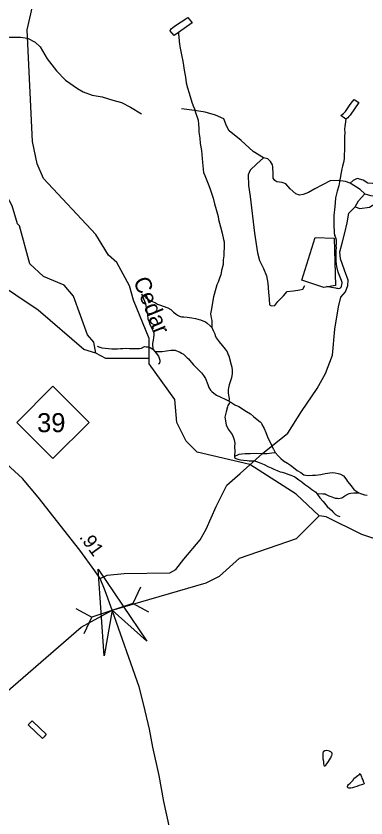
# Model space of a CAD drawing. Extents: x 2126262 to 2293712, y 749403 to 919119.
# Drawn here: x 2208265 to 2211478, y 827089 to 834456 of the extents above; entities that cross this region are included whole.
import ezdxf

# ---------------------------------------------------------------- set-up
doc = ezdxf.new("R2010")
doc.units = 0
for name, color, linetype in [('Exist Hydrographic Creek Single Shore', 7, 'Continuous'), ('Exist Hydrographic Creek Single Shore Label', 7, 'Continuous'), ('Exist Hydrographic Misc Water Feature', 7, 'Continuous'), ('Exist Hydrographic Pond Under 1500 Sq Ft', 7, 'Continuous'), ('Exist Road Non-System Type 51', 7, 'Continuous'), ('Exist Road Primary NC Attributed', 7, 'Continuous'), ('Exist Road Primary NC Service Mileage Hundredths English Label', 7, 'Continuous'), ('Exist Road Primary NC Shield CELL', 7, 'Continuous'), ('Exist Road Primary NC Shield Number Label', 7, 'Continuous'), ('Exist Road Secondary Structure Culvert Attributed CELL', 7, 'Continuous'), ('Exist Road Secondary Structure Culvert CELL', 7, 'Continuous')]:
    doc.layers.add(name, color=color, linetype=linetype)

msp = doc.modelspace()

# ---------------------------------------------------------------- linework, layer by layer
at = {"layer": 'Exist Hydrographic Creek Single Shore'}
for points in [[(2209487.6, 831310.5), (2209486.6, 831494.3), (2209342.6, 831845), (2209308.6, 831976.9), (2209190.5, 832192.5), (2209114.6, 832259.7), (2208996.5, 832449.1), (2208518.5, 832964.2), (2208459.4, 833096.7), (2208416.6, 833304.2), (2208367.6, 834328.7), (2208415.6, 834544.2)], [(2209755.7, 834304.5), (2209757.9, 834282.5), (2209759.8, 834266.6), (2209764.3, 834222.6), (2209766.3, 834200.7), (2209768.6, 834176.6), (2209774.7, 834146.7), (2209781.1, 834114.8), (2209787, 834082.8), (2209795.7, 834040.9), (2209803.9, 834001), (2209810, 833959), (2209820.7, 833893.1), (2209828.9, 833843.2), (2209839.1, 833797.3), (2209853.7, 833747.4), (2209880.1, 833663.6), (2209892.4, 833631.7), (2209902.5, 833603.8), (2209914.6, 833569.8), (2209929.1, 833528), (2209939, 833498), (2209941.2, 833462.1), (2209943.5, 833424.1), (2209943.9, 833388.2), (2209952.3, 833334.2), (2209954.6, 833286.2), (2209967.1, 833220.3), (2209977.7, 833110.5), (2209982, 833078.5), (2209986.6, 833018.5), (2209998.7, 832990.7), (2210029, 832914.9), (2210043.4, 832875), (2210059.8, 832829.1), (2210076.2, 832781.3), (2210086.4, 832731.3), (2210102.8, 832677.4), (2210121.3, 832613.6), (2210125.4, 832585.6), (2210143.8, 832519.8), (2210158.4, 832459.9), (2210170.5, 832404), (2210176.8, 832382.1), (2210177.1, 832330.1), (2210173.6, 832284.1), (2210173.6, 832254.1), (2210167.8, 832216.1), (2210166.4, 832174.1), (2210152.6, 832118), (2210144.9, 832078), (2210135, 832047.9), (2210121.3, 832011.8), (2210109.6, 831987.8), (2210099.7, 831953.7), (2210078.4, 831875.6), (2210070.6, 831825.5), (2210059.1, 831765.4), (2210051.4, 831719.4), (2210055.7, 831683.5), (2210061.8, 831659.5), (2210062, 831639.5), (2210062.4, 831593.6)], [(2208996.5, 831360.1), (2208887.6, 831391.8), (2208468.5, 831754.8), (2207849.4, 832167.8), (2207606.4, 832281.1), (2207464.5, 832323.3), (2207272.6, 832438.9), (2206961.5, 832819.3), (2206782.4, 832937), (2206001.5, 833196.7), (2205400.5, 833258.3), (2205033.4, 833364.3), (2204849.5, 833453.4), (2204765.4, 833537.1), (2204732.4, 833537.8)], [(2208996.5, 831360.1), (2208978.4, 831458.8), (2208920.6, 831525.6), (2208792.4, 831882.6), (2208708.6, 831982.7), (2208516.4, 832062.2), (2208390.5, 832179.6), (2208296.4, 832529.2), (2208279.4, 832546), (2208228.6, 832711), (2208085.4, 832976.5), (2207850.4, 833266.7)], [(2210062.4, 831593.6), (2210066.3, 831587.6), (2210076.6, 831565.7), (2210090.5, 831537.8), (2210094.8, 831521.8), (2210102.8, 831499.9), (2210129.1, 831464.1), (2210159.4, 831430.3), (2210185.7, 831394.4), (2210203.9, 831370.6), (2210213.8, 831344.7), (2210218.1, 831334.7), (2210240.6, 831252.9), (2210246.8, 831229), (2210250.9, 831201), (2210249, 831171), (2210243.3, 831132.9), (2210233.6, 831104.9), (2210227.9, 831084.9), (2210221.8, 831066.8), (2210216, 831040.8), (2210212.1, 831020.8), (2210214.4, 830996.8), (2210216.6, 830970.8), (2210218.7, 830956.8), (2210220.9, 830940.9), (2210220.9, 830926.9), (2210214.8, 830920.8)], [(2209009.9, 831422.3), (2209035.9, 831412.5), (2209053.8, 831408.6), (2209113.9, 831401.1), (2209143.8, 831399.3), (2209167.8, 831397.5), (2209197.9, 831399.6), (2209223.8, 831401.8), (2209245.9, 831401.9), (2209271.7, 831404.1), (2209307.8, 831402.4), (2209333.9, 831402.6), (2209371.8, 831400.8), (2209397.9, 831401), (2209415.9, 831405.2), (2209445.6, 831419.3), (2209459.6, 831417.5), (2209475.8, 831415.6), (2209497.9, 831409.7), (2209521.9, 831393.9)], [(2209540.2, 831374), (2209607.8, 831374.5), (2209645.8, 831380.8), (2209685.7, 831385), (2209705.8, 831387.2), (2209725.9, 831385.3), (2209753.8, 831375.5), (2209771.9, 831367.6), (2209786, 831359.7), (2209802, 831349.8), (2209822.1, 831332), (2209836.3, 831316.1), (2209848.4, 831306.2), (2209862.3, 831290.3), (2209876.6, 831272.4), (2209894.7, 831250.5), (2209922.8, 831222.7), (2209969.1, 831177.1), (2209987.4, 831153.2), (2210003.6, 831125.3), (2210025.9, 831069.4), (2210036.2, 831043.6), (2210052.4, 831019.7), (2210062.4, 831005.8), (2210080.3, 830989.9), (2210106.5, 830974.1), (2210140.6, 830958.3), (2210190.8, 830932.6), (2210214.8, 830920.8)], [(2209487.6, 831310.5), (2209088.5, 831308.9), (2208996.5, 831360.1)], [(2211047.6, 829864.5), (2210837.4, 830062.3), (2210411.5, 830336.9), (2209927.4, 830448.6), (2209826.5, 830549.1), (2209741.4, 830721.4), (2209723.6, 830931.7), (2209488.6, 831261.3), (2209487.6, 831310.5)], [(2210236.9, 830909), (2210223.2, 830896.9), (2210215.2, 830886.8), (2210209, 830876.8), (2210207.4, 830864.8), (2210195.5, 830818.8), (2210181.8, 830770.6), (2210186.1, 830756.7), (2210188.1, 830736.7), (2210190.4, 830714.7), (2210194.3, 830700.7), (2210214.6, 830661), (2210232.8, 830635.1), (2210249, 830611.2), (2210259.1, 830591.2), (2210269.3, 830563.3), (2210273.6, 830531.4), (2210271.8, 830497.4), (2210274, 830459.4), (2210272.4, 830413.4)], [(2210236.9, 830909), (2210275.1, 830885.2), (2210311.2, 830867.5), (2210381.7, 830822), (2210417.6, 830800.2), (2210445.9, 830776.5), (2210480.1, 830748.7), (2210506.2, 830728.9), (2210518.1, 830715), (2210522.4, 830703), (2210542.7, 830667.2), (2210558.9, 830631.3), (2210575.1, 830589.5), (2210613.6, 830507.7), (2210627.8, 830479.8), (2210629.8, 830475.8), (2210644.2, 830446)], [(2210644.2, 830446), (2210672, 830416.1), (2210696.4, 830390.3), (2210722.7, 830368.5), (2210758.6, 830346.8), (2210786.9, 830329), (2210812.9, 830309.2), (2210847.2, 830281.5), (2210881, 830261.6), (2210909.3, 830241.9), (2210927.3, 830238), (2210955.4, 830236.2), (2210987.4, 830236.4), (2211015.3, 830238.6), (2211063.3, 830245), (2211105.1, 830253.2), (2211169.1, 830263.6), (2211197.2, 830257.8), (2211223, 830252), (2211245.2, 830246.2), (2211271.4, 830230.4), (2211283.3, 830216.5), (2211299.5, 830194.6), (2211309.6, 830180.6), (2211341.7, 830138.9), (2211368.2, 830107.1), (2211394, 830089.3), (2211414.3, 830075.4)], [(2210274.7, 830393.4), (2210282.7, 830389.5), (2210302.5, 830383.6), (2210326.5, 830379.8), (2210354.6, 830376), (2210388.7, 830372.2), (2210404.7, 830370.3), (2210436.6, 830368.6), (2210456.5, 830370.7), (2210474.6, 830364.8), (2210498.6, 830355), (2210528.9, 830343.2), (2210544.9, 830335.3), (2210578.7, 830317.6), (2210609.1, 830303.8), (2210631, 830291.9), (2210663, 830280.1), (2210691.3, 830268.3), (2210709.4, 830264.4), (2210739.3, 830256.7), (2210761.2, 830246.8), (2210789.3, 830239), (2210803.3, 830231.1), (2210825.6, 830223.2), (2210863.6, 830193.5), (2210889.8, 830177.8), (2210913.8, 830153.9), (2210950.1, 830130.2), (2210980.4, 830106.4), (2211018.4, 830080.7), (2211028.6, 830068.8)], [(2211028.6, 830068.8), (2211082.6, 830067.1), (2211102.7, 830065.2), (2211114.5, 830061.3), (2211136.7, 830049.5), (2211166.6, 830037.7), (2211194.5, 830027.9), (2211218.5, 830026.1), (2211230.8, 830024.1), (2211242.5, 830026.3), (2211256.7, 830030.3), (2211284.5, 830046.5), (2211312.4, 830062.7), (2211324.3, 830068.8), (2211340.3, 830072.9), (2211366.4, 830075.1), (2211414.3, 830075.4)], [(2211028.6, 830068.8), (2211034.6, 830060.8), (2211054.9, 830030.9), (2211084.8, 829997.1), (2211123.4, 829951.4), (2211145.3, 829927.5), (2211163.6, 829913.8), (2211175.7, 829899.8), (2211199.9, 829876), (2211219.9, 829864.1), (2211237.8, 829858.2)], [(2211414.3, 830075.4), (2211428.3, 830069.5), (2211446.3, 830063.6), (2211466.4, 830057.8), (2211488.4, 830054)], [(2207795.5, 827917.5), (2208863.6, 828840.2), (2209149.3, 828996.6), (2210010.5, 829249.5), (2210134.5, 829309.2), (2210316.6, 829476.1), (2210840.5, 829655.5), (2211047.6, 829864.5)], [(2211857.6, 829552.5), (2211440.5, 829692.3), (2211114.5, 829856.5), (2211047.6, 829864.5)]]:
    msp.add_lwpolyline(points, dxfattribs=at)
at = {"layer": 'Exist Hydrographic Misc Water Feature'}
for p, q in [((2209521.9, 831393.9), (2209540.2, 831374)), ((2210214.8, 830920.8), (2210236.9, 830909))]:
    msp.add_line(p, q, dxfattribs=at)
for points in [[(2209755.7, 834304.5), (2209717.7, 834278.3), (2209677.5, 834324), (2209685.5, 834332), (2209693.3, 834342.1), (2209703.4, 834348.2), (2209719.4, 834362.2), (2209842.6, 834443.1), (2209883, 834393.4), (2209755.7, 834304.5)], [(2211294.6, 833507.4), (2211248.2, 833541.1), (2211272.4, 833561.2), (2211290.1, 833579.4), (2211327.8, 833633.6), (2211341.5, 833655.6), (2211369.4, 833687.8), (2211411.7, 833662.2), (2211371.9, 833603.9), (2211332.3, 833543.7), (2211322.7, 833531.6), (2211310.6, 833521.5), (2211294.6, 833507.4)], [(2211294.6, 833507.4), (2211288.8, 833463.4), (2211285.2, 833441.4), (2211281.3, 833417.3), (2211283.5, 833385.3), (2211281.9, 833345.4), (2211282.1, 833307.4), (2211280.4, 833271.4), (2211280.6, 833219.4), (2211278.8, 833183.4), (2211277.2, 833145.4), (2211273.3, 833111.4), (2211263.6, 833075.4), (2211257.9, 833053.3), (2211234.5, 832931.2), (2211228.8, 832897.2), (2211215.4, 832847.1), (2211199.6, 832787), (2211196.2, 832741), (2211188.4, 832675), (2211184.9, 832625), (2211183.7, 832518.9), (2211185.9, 832487), (2211187.8, 832457), (2211192.1, 832441.1)], [(2211115.4, 831974.7), (2211129.3, 831970.8), (2211179.3, 831961.2), (2211197.4, 831959.3), (2211209.3, 831955.4), (2211217.3, 831955.4), (2211229.4, 831953.5), (2211237.4, 831955.5), (2211243.3, 831957.6), (2211251.3, 831965.7), (2211253.4, 831975.7), (2211257.1, 831985.7), (2211259.1, 832007.6), (2211254.8, 832025.6), (2211240.7, 832055.5), (2211224.3, 832103.4), (2211212.2, 832155.3), (2211205.6, 832203.2), (2211205.4, 832251.2), (2211205.2, 832307.2), (2211206.8, 832321.2), (2211206.8, 832329.2), (2211204.6, 832345.2), (2211206.6, 832361.2), (2211208.3, 832397.2), (2211202.1, 832419.1), (2211192.1, 832441.1)], [(2209418.4, 831901), (2209428.6, 831889.1), (2209444.6, 831881.2), (2209458.5, 831871.3), (2209478.6, 831855.4), (2209492.8, 831843.5), (2209516.8, 831833.7), (2209544.9, 831819.9), (2209563.1, 831808), (2209583, 831802.2), (2209659.1, 831774.7), (2209685.3, 831758.9), (2209711.4, 831735.1), (2209731.7, 831719.2), (2209747.7, 831707.3), (2209765.5, 831697.5), (2209785.6, 831691.7), (2209807.5, 831693.8), (2209837.7, 831690), (2209879.9, 831682.3), (2209913.8, 831676.5), (2209935.9, 831670.6), (2209959.9, 831664.8), (2209981.8, 831655), (2210003.8, 831645.1), (2210020.2, 831635.3), (2210048.1, 831609.4), (2210062.4, 831593.6)], [(2209418.4, 831901), (2209426.6, 831885.1), (2209436.6, 831857.1), (2209453, 831815.3), (2209461.4, 831775.3), (2209467.6, 831735.4), (2209471.7, 831709.4), (2209475.8, 831673.5), (2209484.2, 831653.5), (2209490.3, 831629.6), (2209504.3, 831605.7), (2209514.5, 831577.8), (2209522.5, 831565.8), (2209530.9, 831545.9), (2209530.9, 831523.9), (2209527, 831503.9), (2209523.3, 831477.9), (2209517.6, 831447.8), (2209517.6, 831431.8), (2209519.7, 831425.9), (2209521.9, 831411.9), (2209521.9, 831393.9)], [(2209540.2, 831374), (2209552.1, 831358.1), (2209572.4, 831330.3), (2209582.4, 831304.3), (2209586.5, 831294.4), (2209586.5, 831280.4), (2209578.9, 831260.3), (2209570.9, 831256.2)], [(2210272.4, 830413.4), (2210296.4, 830421.6), (2210314.4, 830429.7), (2210338, 830433.8), (2210368.2, 830438.1), (2210416.1, 830436.4), (2210452, 830438.6), (2210524, 830437.2), (2210568.1, 830437.5), (2210614, 830443.8), (2210644.2, 830446)], [(2210272.4, 830413.4), (2210272.4, 830405.4), (2210274.7, 830397.4), (2210274.7, 830393.4)], [(2208486.4, 827911.9), (2208542.6, 827858.3), (2208522.9, 827834.2), (2208506.9, 827818.1), (2208376.1, 827945.1), (2208411.8, 827981.3), (2208486.4, 827911.9)], [(2211143.3, 827622.4), (2211153.3, 827638.4), (2211155.1, 827642.4), (2211161.1, 827658.5), (2211165.2, 827662.5), (2211166.8, 827674.5), (2211166.8, 827682.5), (2211156.8, 827696.4), (2211142.8, 827702.4), (2211131, 827706.2), (2211118.9, 827708.2), (2211102.9, 827704.1), (2211098.8, 827704.1), (2211090.8, 827700), (2211086.9, 827697.9), (2211082.8, 827683.9), (2211083.2, 827669.9), (2211083.2, 827653.9), (2211083.4, 827631.9), (2211087.3, 827610), (2211089.5, 827586), (2211091.6, 827574.1), (2211095.9, 827566.1), (2211101.8, 827566.1), (2211109.6, 827572.2), (2211119.7, 827586.2), (2211133.4, 827606.3), (2211143.3, 827622.4)], [(2211356.5, 827433.9), (2211370.5, 827454), (2211384.4, 827462.1), (2211392.4, 827470.2), (2211402.4, 827478.2), (2211416.2, 827486.3), (2211426, 827496.3), (2211430.1, 827482.4), (2211436.3, 827466.4), (2211440.4, 827454.5), (2211448.6, 827438.5), (2211454.5, 827418.6), (2211458.6, 827414.6), (2211460.7, 827408.6), (2211460.9, 827404.6), (2211454.9, 827398.6), (2211436.9, 827392.5), (2211416.8, 827386.3), (2211394.9, 827376.2), (2211373.1, 827372), (2211355.1, 827365.9), (2211341.1, 827363.8), (2211331.1, 827361.7), (2211321, 827363.7), (2211315.1, 827365.7), (2211309.1, 827371.6), (2211309.1, 827377.6), (2211312.8, 827385.6), (2211318.8, 827395.7), (2211332.9, 827407.7), (2211350.6, 827425.9), (2211356.5, 827433.9)]]:
    msp.add_lwpolyline(points, dxfattribs=at)
at = {"layer": 'Exist Hydrographic Pond Under 1500 Sq Ft'}
msp.add_lwpolyline([(2211091.5, 831963), (2210890.5, 832029.5), (2211013.6, 832420.6), (2211187.5, 832413.7), (2211199.6, 831980.4), (2211091.5, 831963)], dxfattribs=at)
at = {"layer": 'Exist Road Non-System Type 51'}
for points in [[(2207944.2, 834268.6), (2208044.2, 834263.7), (2208206, 834262.3), (2208306.5, 834260.9), (2208371.3, 834253.2), (2208441.1, 834215.5), (2208487.1, 834172.3), (2208549.9, 834063.3), (2208636.4, 833951.6), (2208720.1, 833866.5), (2208829.6, 833790.4), (2208881.3, 833758.2), (2208963.6, 833727.5), (2209055.7, 833715), (2209154.7, 833684.2), (2209234.2, 833660.5), (2209316.5, 833617.2), (2209417, 833558.6)], [(2210538.3, 833152.8), (2210443.4, 833212.8), (2210331.8, 833312), (2210223.4, 833400.8), (2210198.2, 833448.3), (2210173.1, 833511.1), (2210096.4, 833546.1), (2210001.5, 833572.6), (2209902.5, 833586.5), (2209785.3, 833601.9)], [(2210538.3, 833152.8), (2210475.2, 833097.1), (2210416.6, 833038.5), (2210395.7, 832996.6), (2210398.4, 832898.9), (2210415.2, 832796.9), (2210455, 832462.5), (2210481.5, 832279.6), (2210500.3, 832209.1), (2210536.6, 832135.1), (2210564.5, 832068.1), (2210578.4, 832001), (2210583.3, 831919.3), (2210590.3, 831855.1), (2210593.1, 831803.5), (2210612.6, 831793.7), (2210640.5, 831795.1), (2210669.8, 831832.8), (2210720, 831885.8), (2210756.3, 831924.9), (2210812.1, 831931.9), (2210870.7, 831940.3), (2210899.3, 831946.6), (2210916, 831981.5)], [(2211333.5, 832919.6), (2211290.3, 832934.9), (2211221.9, 832946.1), (2211150.8, 832941.9), (2211008.5, 832869.3), (2210950.6, 832833.7), (2210901.7, 832817), (2210869.6, 832811.4), (2210833.4, 832821.2), (2210783.1, 832867.2), (2210743, 832913.7), (2210710.2, 832925.5), (2210660.7, 832931.8), (2210642.6, 832944.4), (2210627.9, 832966), (2210625.8, 833005.1), (2210624.1, 833069.7), (2210619.2, 833087.8), (2210601.8, 833119.3), (2210577.4, 833145.1), (2210538.3, 833152.8)], [(2211684.7, 832861.3), (2211612.5, 832901.4), (2211540, 832916.8), (2211496.8, 832919.6), (2211452.1, 832948.9), (2211396.3, 832962.9), (2211360, 832946.1), (2211333.5, 832919.6)], [(2211468.6, 832823.8), (2211424.2, 832860.9), (2211333.5, 832919.6)], [(2211378.6, 832701.7), (2211408.6, 832758.2), (2211468.6, 832823.8)], [(2211378.6, 832701.7), (2211421.1, 832687), (2211510.4, 832701), (2211601.1, 832755.4), (2211613.7, 832797.3)], [(2211468.6, 832823.8), (2211520.2, 832808.5), (2211613.7, 832797.3)], [(2209036.6, 829288.3), (2209102.2, 829320.4), (2209258.4, 829334.4), (2209677, 829340), (2209732.8, 829370.7), (2209805.3, 829465.6), (2209954.6, 829643), (2210010.4, 829740.7), (2210102.5, 829950.2), (2210200.2, 830145.7), (2210322.9, 830251.8), (2210528, 830437.5), (2210759.6, 830624.6), (2210887.9, 830822.9), (2211030.2, 831035.1), (2211107, 831170.5), (2211171.2, 831340.9), (2211193.5, 831578.3), (2211227, 831784.9), (2211248.2, 831872.8), (2211291.5, 831921.7), (2211312.4, 831979), (2211315.2, 832029.2), (2211280.3, 832120), (2211244, 832226.6), (2211239.8, 832289.5), (2211259.4, 832369.1), (2211285.8, 832463.6), (2211305.3, 832555.7), (2211320, 832644.4), (2211378.6, 832701.7)]]:
    msp.add_lwpolyline(points, dxfattribs=at)
at = {"layer": 'Exist Road Primary NC Attributed'}
msp.add_lwpolyline([(2209756, 826735), (2209677, 826988.6), (2209621.9, 827240.6), (2209578.6, 827478), (2209522.1, 827738.4), (2209491.4, 827903.2), (2209439.1, 828125.9), (2209397.3, 828293.4), (2209149.3, 828996.6), (2209084.1, 829175.2), (2209036.6, 829288.3), (2208989.9, 829360.2), (2208851.1, 829549.4), (2208468.1, 830034.6), (2208323, 830207.8), (2208027.9, 830478), (2207705, 830716), (2207567.5, 830815.2)], dxfattribs=at)
at = {"layer": 'Exist Road Primary NC Shield CELL'}
msp.add_lwpolyline([(2208271.5, 830722.5), (2208604.5, 831055.5), (2208937.5, 830722.5), (2208604.5, 830389.5)], close=True, dxfattribs=at)
at = {"layer": 'Exist Road Secondary Structure Culvert Attributed CELL'}
msp.add_lwpolyline([(2209074.7, 828576.8), (2209019.4, 829374.9), (2209466.3, 828711.4), (2209149.3, 828996.6)], close=True, dxfattribs=at)
at = {"layer": 'Exist Road Secondary Structure Culvert CELL'}
for p, q in [((2209408.7, 829209.4), (2209337.8, 829058.7)), ((2209337.8, 829058.7), (2208960.9, 828934.6)), ((2209484.4, 828979.6), (2209337.8, 829058.7)), ((2208814.3, 829013.6), (2208960.9, 828934.6)), ((2208890, 828783.9), (2208960.9, 828934.6))]:
    msp.add_line(p, q, dxfattribs=at)

# ---------------------------------------------------------------- texts
at = {"layer": 'Exist Hydrographic Creek Single Shore Label'}
msp.add_text('Cedar', height=150, rotation=292.31689, dxfattribs=at).set_placement((2209339.1, 832024.2))
at = {"layer": 'Exist Road Primary NC Service Mileage Hundredths English Label'}
msp.add_text('.91', height=125, rotation=306.26721, dxfattribs=at).set_placement((2208841.8, 829667.8))
at = {"layer": 'Exist Road Primary NC Shield Number Label'}
msp.add_text('39', height=175, dxfattribs=at).set_placement((2208458.6, 830632.8))

doc.saveas('drawing.dxf')
